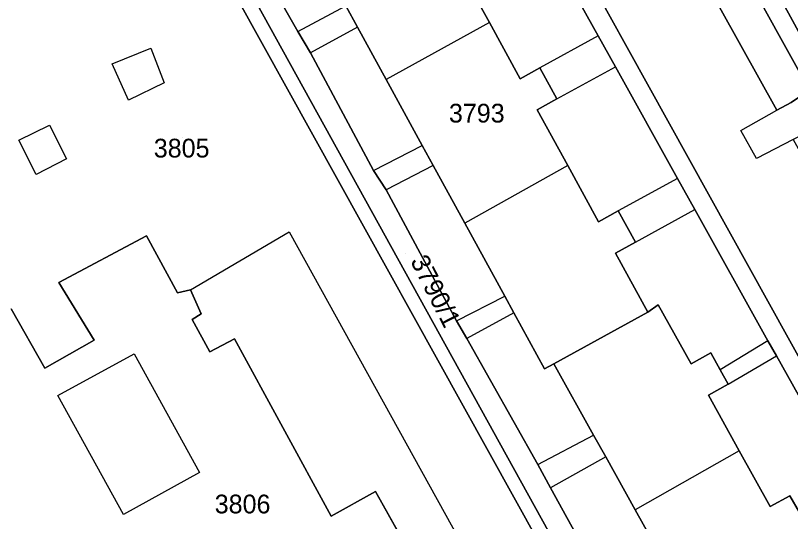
# Model space of a CAD drawing. Extents: x -262715 to -259381, y -1237238 to -1231182.
# Drawn here: x -261574 to -261491.3, y -1235574.8 to -1235520.8 of the extents above; entities that cross this region are included whole.
import ezdxf

# ---------------------------------------------------------------- set-up
doc = ezdxf.new("R2010")
doc.units = 0
for name, color, linetype in [('body_kn', 7, 'Continuous'), ('kladpar_druhypozemkov', 7, 'Continuous'), ('kladpar_hranice', 7, 'Continuous'), ('kladpar_parcelnecisla', 7, 'Continuous'), ('kladpar_plochy', 7, 'Continuous'), ('zappar_hrandruhpozemk', 7, 'Continuous')]:
    doc.layers.add(name, color=color, linetype=linetype)

msp = doc.modelspace()

# ---------------------------------------------------------------- linework, layer by layer
at = {"layer": 'body_kn'}
for p, q in [((-261523.45, -1235521.56), (-261523.45, -1235521.56)), ((-261523.45, -1235521.56), (-261523.45, -1235521.56)), ((-261543.91, -1235522.5), (-261543.91, -1235522.5)), ((-261543.91, -1235522.5), (-261543.91, -1235522.5)), ((-261537.53, -1235522.05), (-261537.53, -1235522.05)), ((-261537.53, -1235522.05), (-261537.53, -1235522.05)), ((-261511.85, -1235522.97), (-261511.85, -1235522.97)), ((-261511.85, -1235522.97), (-261511.85, -1235522.97)), ((-261559.6, -1235524.28), (-261559.6, -1235524.28)), ((-261559.6, -1235524.28), (-261559.6, -1235524.28)), ((-261542.56, -1235524.79), (-261542.56, -1235524.79)), ((-261563.72, -1235525.95), (-261563.72, -1235525.95)), ((-261518.07, -1235526.38), (-261518.07, -1235526.38)), ((-261510.01, -1235526.27), (-261510.01, -1235526.27)), ((-261534.46, -1235527.64), (-261534.46, -1235527.64)), ((-261520.18, -1235527.54), (-261520.18, -1235527.54)), ((-261558.16, -1235527.97), (-261558.16, -1235527.97)), ((-261561.99, -1235529.84), (-261561.99, -1235529.84)), ((-261516.26, -1235529.69), (-261516.26, -1235529.69)), ((-261516.26, -1235529.69), (-261516.26, -1235529.69)), ((-261518.36, -1235530.85), (-261518.36, -1235530.85)), ((-261492.77, -1235530.91), (-261492.77, -1235530.91)), ((-261570.4, -1235532.51), (-261570.4, -1235532.51)), ((-261496.62, -1235533.06), (-261496.62, -1235533.06)), ((-261573.67, -1235534.1), (-261573.67, -1235534.1)), ((-261573.67, -1235534.1), (-261573.67, -1235534.1)), ((-261530.62, -1235534.67), (-261530.62, -1235534.67)), ((-261568.61, -1235536.09), (-261568.61, -1235536.09)), ((-261494.96, -1235536.07), (-261494.96, -1235536.07)), ((-261535.81, -1235537.35), (-261535.81, -1235537.35)), ((-261535.81, -1235537.35), (-261535.81, -1235537.35)), ((-261529.45, -1235536.8), (-261529.45, -1235536.8)), ((-261529.45, -1235536.8), (-261529.45, -1235536.8)), ((-261515.09, -1235536.82), (-261515.09, -1235536.82)), ((-261515.09, -1235536.82), (-261515.09, -1235536.82)), ((-261571.82, -1235537.76), (-261571.82, -1235537.76)), ((-261503.38, -1235538.18), (-261503.38, -1235538.18)), ((-261503.38, -1235538.18), (-261503.38, -1235538.18)), ((-261534.46, -1235539.4), (-261534.46, -1235539.4)), ((-261509.7, -1235541.64), (-261509.7, -1235541.64)), ((-261501.53, -1235541.5), (-261501.53, -1235541.5)), ((-261526.08, -1235542.94), (-261526.08, -1235542.94)), ((-261511.82, -1235542.8), (-261511.82, -1235542.8)), ((-261544.83, -1235543.89), (-261544.83, -1235543.89)), ((-261560.06, -1235544.29), (-261560.06, -1235544.29)), ((-261560.06, -1235544.29), (-261560.06, -1235544.29)), ((-261507.87, -1235544.98), (-261507.87, -1235544.98)), ((-261507.87, -1235544.98), (-261507.87, -1235544.98)), ((-261509.99, -1235546.14), (-261509.99, -1235546.14)), ((-261569.43, -1235549.27), (-261569.43, -1235549.27)), ((-261556.74, -1235550.38), (-261556.74, -1235550.38)), ((-261555.36, -1235550.08), (-261555.36, -1235550.08)), ((-261555.36, -1235550.08), (-261555.36, -1235550.08)), ((-261521.81, -1235550.74), (-261521.81, -1235550.74)), ((-261506.53, -1235552.44), (-261506.53, -1235552.44)), ((-261505.44, -1235551.66), (-261505.44, -1235551.66)), ((-261505.44, -1235551.66), (-261505.44, -1235551.66)), ((-261555.18, -1235553.23), (-261555.18, -1235553.23)), ((-261554.23, -1235552.64), (-261554.23, -1235552.64)), ((-261520.83, -1235552.53), (-261520.83, -1235552.53)), ((-261520.83, -1235552.53), (-261520.83, -1235552.53)), ((-261526.96, -1235553.39), (-261526.96, -1235553.39)), ((-261526.96, -1235553.39), (-261526.96, -1235553.39)), ((-261565.65, -1235555.43), (-261565.65, -1235555.43)), ((-261550.68, -1235555.28), (-261550.68, -1235555.28)), ((-261525.88, -1235555.27), (-261525.88, -1235555.27)), ((-261493.73, -1235555.51), (-261493.73, -1235555.51)), ((-261493.73, -1235555.51), (-261493.73, -1235555.51)), ((-261561.39, -1235556.89), (-261561.39, -1235556.89)), ((-261561.39, -1235556.89), (-261561.39, -1235556.89)), ((-261553.29, -1235556.7), (-261553.29, -1235556.7)), ((-261499.82, -1235556.79), (-261499.82, -1235556.79)), ((-261492.8, -1235557.11), (-261492.8, -1235557.11)), ((-261516.57, -1235557.97), (-261516.57, -1235557.97)), ((-261501.93, -1235557.96), (-261501.93, -1235557.96)), ((-261570.9, -1235558.43), (-261570.9, -1235558.43)), ((-261517.57, -1235558.48), (-261517.57, -1235558.48)), ((-261498.82, -1235558.6), (-261498.82, -1235558.6)), ((-261497.97, -1235560.13), (-261497.97, -1235560.13)), ((-261497.97, -1235560.13), (-261497.97, -1235560.13)), ((-261569.51, -1235561.36), (-261569.51, -1235561.36)), ((-261500.08, -1235561.3), (-261500.08, -1235561.3)), ((-261512.33, -1235565.58), (-261512.33, -1235565.58)), ((-261496.78, -1235567.24), (-261496.78, -1235567.24)), ((-261496.78, -1235567.24), (-261496.78, -1235567.24)), ((-261511.04, -1235567.89), (-261511.04, -1235567.89)), ((-261511.04, -1235567.89), (-261511.04, -1235567.89)), ((-261518.27, -1235568.7), (-261518.27, -1235568.7)), ((-261518.27, -1235568.7), (-261518.27, -1235568.7)), ((-261554.4, -1235569.57), (-261554.4, -1235569.57)), ((-261516.93, -1235571.21), (-261516.93, -1235571.21)), ((-261535.62, -1235571.58), (-261535.62, -1235571.58)), ((-261491.37, -1235572.03), (-261491.37, -1235572.03)), ((-261507.89, -1235573.54), (-261507.89, -1235573.54)), ((-261493.47, -1235573.19), (-261493.47, -1235573.19)), ((-261562.52, -1235574.05), (-261562.52, -1235574.05)), ((-261540.36, -1235574.23), (-261540.36, -1235574.23))]:
    msp.add_line(p, q, dxfattribs=at)
at = {"layer": 'kladpar_druhypozemkov'}
for p, q in [((-261525.04, -1235529.99), (-261525.04, -1235529.99)), ((-261556.2, -1235533.86), (-261556.2, -1235533.86)), ((-261532.4, -1235546.18), (-261532.4, -1235546.18)), ((-261549.34, -1235571.49), (-261549.34, -1235571.49))]:
    msp.add_line(p, q, dxfattribs=at)
at = {"layer": 'kladpar_hranice'}
for points in [[(-261511.26, -1235484.38), (-261505.16, -1235495.58), (-261486.46, -1235529.8), (-261464.77, -1235569.24), (-261451.76, -1235592.59), (-261448.98, -1235591.27), (-261446.22, -1235598.57), (-261435.51, -1235617.79), (-261437.2, -1235618.84), (-261425.7, -1235639.75), (-261429.77, -1235642.57), (-261433.26, -1235646.14), (-261434.67, -1235644.77), (-261431.37, -1235641.24), (-261428.33, -1235639.13), (-261438.98, -1235619.69), (-261449.59, -1235600.46), (-261453.44, -1235593.54), (-261466.58, -1235569.82), (-261487.34, -1235532.32), (-261487.97, -1235531.18), (-261489.3, -1235528.78), (-261513.48, -1235485.13), (-261511.26, -1235484.38)], [(-261513.48, -1235485.13), (-261489.3, -1235528.78), (-261491.26, -1235530.07), (-261492.77, -1235530.91), (-261512.53, -1235495.42), (-261516.83, -1235496.06), (-261517.78, -1235491.64), (-261517.37, -1235489.05), (-261515.69, -1235486.68), (-261513.48, -1235485.13)], [(-261512.53, -1235495.42), (-261492.77, -1235530.91), (-261491.26, -1235530.07), (-261489.3, -1235528.78), (-261487.97, -1235531.18), (-261487.34, -1235532.32), (-261489.4, -1235533.2), (-261491.03, -1235534.04), (-261463.8, -1235582.95), (-261465.34, -1235584.25), (-261467.39, -1235585.99), (-261456.86, -1235604.63), (-261452.54, -1235603.16)], [(-261401.71, -1235681.6), (-261409.71, -1235666.96), (-261405.93, -1235663.79), (-261410.28, -1235655.89), (-261411.48, -1235654.31), (-261413.21, -1235653.15), (-261415.28, -1235652.66), (-261418.53, -1235652.6), (-261420.69, -1235653.54), (-261424.38, -1235647.44), (-261421.97, -1235645.54), (-261420.75, -1235643.18), (-261420.2, -1235640.22), (-261420.71, -1235637.44), (-261425.09, -1235629.28), (-261435.51, -1235617.79), (-261446.22, -1235598.57), (-261448.98, -1235591.27), (-261453.34, -1235581.02), (-261459.9, -1235567.4), (-261464.77, -1235569.24), (-261486.46, -1235529.8), (-261505.16, -1235495.58)], [(-261523.57, -1235497.42), (-261467.86, -1235597.89), (-261467.94, -1235599.89), (-261468.87, -1235600.9), (-261470.35, -1235601.84), (-261497.05, -1235618.96), (-261499.93, -1235618.3), (-261501.9, -1235617.28), (-261495.95, -1235614.38), (-261508.53, -1235591.48), (-261512.04, -1235593.46), (-261515.02, -1235588.3), (-261512.73, -1235586.81), (-261511.39, -1235586.29), (-261551.97, -1235512.81)], [(-261390.22, -1235736.84), (-261437.66, -1235651.7), (-261461.76, -1235608.43), (-261467.86, -1235597.89), (-261523.57, -1235497.42)], [(-261550.51, -1235510.92), (-261543.91, -1235522.5), (-261542.56, -1235524.79), (-261535.81, -1235537.35), (-261534.46, -1235539.4), (-261526.96, -1235553.39), (-261525.88, -1235555.27), (-261518.27, -1235568.7), (-261516.93, -1235571.21), (-261509.95, -1235583.84), (-261508.74, -1235586.37), (-261501.46, -1235599.43), (-261500.09, -1235601.9), (-261494.49, -1235611.98), (-261493.59, -1235612.77), (-261492.71, -1235612.54), (-261470.99, -1235599.77)], [(-261470.99, -1235599.77), (-261492.71, -1235612.54), (-261493.59, -1235612.77), (-261494.49, -1235611.98), (-261500.09, -1235601.9), (-261501.46, -1235599.43), (-261508.74, -1235586.37), (-261509.95, -1235583.84), (-261516.93, -1235571.21), (-261518.27, -1235568.7), (-261525.88, -1235555.27), (-261526.96, -1235553.39), (-261534.46, -1235539.4), (-261535.81, -1235537.35), (-261542.56, -1235524.79), (-261543.91, -1235522.5), (-261550.51, -1235510.92)], [(-261551.97, -1235512.81), (-261511.39, -1235586.29), (-261512.73, -1235586.81), (-261553.12, -1235514.02), (-261594.9, -1235515.2), (-261595.41, -1235514.45), (-261594.77, -1235513.5), (-261593.78, -1235513.16), (-261554.52, -1235511.81), (-261553.17, -1235512.03), (-261551.97, -1235512.81)], [(-261485.08, -1235570.9), (-261492.8, -1235557.11), (-261493.73, -1235555.51), (-261501.53, -1235541.5), (-261503.38, -1235538.18), (-261510.01, -1235526.27), (-261511.85, -1235522.97), (-261518.43, -1235511.15)], [(-261518.43, -1235511.15), (-261511.85, -1235522.97), (-261510.01, -1235526.27), (-261503.38, -1235538.18), (-261501.53, -1235541.5), (-261493.73, -1235555.51), (-261492.8, -1235557.11), (-261485.08, -1235570.9)], [(-261553.12, -1235514.02), (-261512.73, -1235586.81), (-261515.02, -1235588.3), (-261518.98, -1235590.57), (-261522.62, -1235592.63), (-261540.84, -1235603.28), (-261555.56, -1235612.17), (-261565.02, -1235606.46), (-261569.04, -1235604.04), (-261571.26, -1235602.7), (-261596.64, -1235556.57)], [(-261526.71, -1235515.61), (-261523.45, -1235521.56), (-261520.18, -1235527.54), (-261518.07, -1235526.38), (-261516.26, -1235529.69), (-261518.36, -1235530.85), (-261515.09, -1235536.82), (-261511.82, -1235542.8), (-261509.7, -1235541.64), (-261507.87, -1235544.98), (-261509.99, -1235546.14), (-261506.53, -1235552.44), (-261516.57, -1235557.97), (-261517.57, -1235558.48), (-261520.83, -1235552.53), (-261521.81, -1235550.74), (-261526.08, -1235542.94), (-261529.45, -1235536.8), (-261530.62, -1235534.67), (-261534.46, -1235527.64), (-261537.53, -1235522.05), (-261538.78, -1235519.77)], [(-261490.37, -1235573.81), (-261491.37, -1235572.03), (-261493.47, -1235573.19), (-261496.78, -1235567.24), (-261500.08, -1235561.3), (-261497.97, -1235560.13), (-261498.82, -1235558.6), (-261499.82, -1235556.79), (-261501.93, -1235557.96), (-261505.44, -1235551.66), (-261506.53, -1235552.44), (-261509.99, -1235546.14), (-261507.87, -1235544.98), (-261509.7, -1235541.64), (-261511.82, -1235542.8), (-261515.09, -1235536.82), (-261518.36, -1235530.85), (-261516.26, -1235529.69), (-261518.07, -1235526.38), (-261520.18, -1235527.54), (-261523.45, -1235521.56), (-261526.71, -1235515.61)], [(-261538.78, -1235519.77), (-261537.53, -1235522.05), (-261534.46, -1235527.64), (-261530.62, -1235534.67), (-261529.45, -1235536.8), (-261526.08, -1235542.94), (-261521.81, -1235550.74), (-261520.83, -1235552.53), (-261517.57, -1235558.48), (-261516.57, -1235557.97), (-261512.33, -1235565.58), (-261511.04, -1235567.89), (-261507.89, -1235573.54), (-261503.8, -1235580.87), (-261502.58, -1235583.06), (-261499.41, -1235588.74), (-261495.34, -1235596.03), (-261494.05, -1235598.35), (-261490.75, -1235604.27)], [(-261532, -1235578.05), (-261535.62, -1235571.58), (-261540.36, -1235574.23), (-261550.68, -1235555.28), (-261553.29, -1235556.7), (-261555.18, -1235553.23), (-261554.23, -1235552.64), (-261555.36, -1235550.08), (-261556.74, -1235550.38), (-261560.06, -1235544.29), (-261569.43, -1235549.27), (-261565.65, -1235555.43), (-261570.9, -1235558.43), (-261574.51, -1235552.11)], [(-261574.51, -1235552.11), (-261570.9, -1235558.43), (-261565.65, -1235555.43), (-261569.43, -1235549.27), (-261560.06, -1235544.29)], [(-261560.06, -1235544.29), (-261556.74, -1235550.38), (-261555.36, -1235550.08), (-261554.23, -1235552.64), (-261555.18, -1235553.23), (-261553.29, -1235556.7), (-261550.68, -1235555.28), (-261540.36, -1235574.23), (-261535.62, -1235571.58), (-261532, -1235578.05)], [(-261490.75, -1235604.27), (-261494.05, -1235598.35), (-261495.34, -1235596.03), (-261499.41, -1235588.74), (-261502.58, -1235583.06), (-261503.8, -1235580.87), (-261507.89, -1235573.54), (-261511.04, -1235567.89), (-261512.33, -1235565.58), (-261516.57, -1235557.97), (-261506.53, -1235552.44), (-261505.44, -1235551.66)], [(-261505.44, -1235551.66), (-261501.93, -1235557.96), (-261499.82, -1235556.79), (-261498.82, -1235558.6), (-261497.97, -1235560.13), (-261500.08, -1235561.3), (-261496.78, -1235567.24), (-261493.47, -1235573.19), (-261491.37, -1235572.03), (-261490.37, -1235573.81)]]:
    msp.add_lwpolyline(points, dxfattribs=at)
at = {"layer": 'kladpar_plochy'}
for p, q in [((-261553.12, -1235514.02), (-261512.73, -1235586.81)), ((-261560.06, -1235544.29), (-261569.43, -1235549.27)), ((-261556.74, -1235550.38), (-261560.06, -1235544.29)), ((-261569.43, -1235549.27), (-261565.65, -1235555.43)), ((-261555.36, -1235550.08), (-261556.74, -1235550.38)), ((-261554.23, -1235552.64), (-261555.36, -1235550.08)), ((-261570.9, -1235558.43), (-261574.51, -1235552.11)), ((-261555.18, -1235553.23), (-261554.23, -1235552.64)), ((-261553.29, -1235556.7), (-261555.18, -1235553.23)), ((-261565.65, -1235555.43), (-261570.9, -1235558.43)), ((-261550.68, -1235555.28), (-261553.29, -1235556.7)), ((-261540.36, -1235574.23), (-261550.68, -1235555.28)), ((-261535.62, -1235571.58), (-261540.36, -1235574.23)), ((-261532, -1235578.05), (-261535.62, -1235571.58))]:
    msp.add_line(p, q, dxfattribs=at)
for points in [[(-261511.26, -1235484.38), (-261505.16, -1235495.58), (-261486.46, -1235529.8), (-261464.77, -1235569.24), (-261451.76, -1235592.59), (-261448.98, -1235591.27), (-261446.22, -1235598.57), (-261435.51, -1235617.79), (-261437.2, -1235618.84), (-261425.7, -1235639.75), (-261429.77, -1235642.57), (-261433.26, -1235646.14), (-261434.67, -1235644.77), (-261431.37, -1235641.24), (-261428.33, -1235639.13), (-261438.98, -1235619.69), (-261449.59, -1235600.46), (-261453.44, -1235593.54), (-261466.58, -1235569.82), (-261487.34, -1235532.32), (-261487.97, -1235531.18), (-261489.3, -1235528.78), (-261513.48, -1235485.13)], [(-261513.48, -1235485.13), (-261489.3, -1235528.78), (-261491.26, -1235530.07), (-261492.77, -1235530.91), (-261512.53, -1235495.42), (-261516.83, -1235496.06), (-261517.78, -1235491.64), (-261517.37, -1235489.05), (-261515.69, -1235486.68)], [(-261551.97, -1235512.81), (-261511.39, -1235586.29), (-261512.73, -1235586.81), (-261553.12, -1235514.02), (-261594.9, -1235515.2), (-261595.41, -1235514.45), (-261594.77, -1235513.5), (-261593.78, -1235513.16), (-261554.52, -1235511.81), (-261553.17, -1235512.03)]]:
    msp.add_lwpolyline(points, close=True, dxfattribs=at)
for points in [[(-261512.53, -1235495.42), (-261492.77, -1235530.91), (-261491.26, -1235530.07)], [(-261486.46, -1235529.8), (-261505.16, -1235495.58)], [(-261523.57, -1235497.42), (-261467.86, -1235597.89), (-261467.94, -1235599.89), (-261468.87, -1235600.9), (-261470.35, -1235601.84), (-261497.05, -1235618.96), (-261499.93, -1235618.3), (-261501.9, -1235617.28), (-261495.95, -1235614.38), (-261508.53, -1235591.48), (-261512.04, -1235593.46), (-261515.02, -1235588.3), (-261512.73, -1235586.81), (-261511.39, -1235586.29), (-261551.97, -1235512.81)], [(-261390.22, -1235736.84), (-261437.66, -1235651.7), (-261461.76, -1235608.43), (-261467.86, -1235597.89), (-261523.57, -1235497.42)], [(-261550.51, -1235510.92), (-261543.91, -1235522.5), (-261542.56, -1235524.79), (-261535.81, -1235537.35), (-261534.46, -1235539.4), (-261526.96, -1235553.39), (-261525.88, -1235555.27), (-261518.27, -1235568.7), (-261516.93, -1235571.21), (-261509.95, -1235583.84), (-261508.74, -1235586.37), (-261501.46, -1235599.43), (-261500.09, -1235601.9), (-261494.49, -1235611.98), (-261493.59, -1235612.77), (-261492.71, -1235612.54), (-261470.99, -1235599.77)], [(-261470.99, -1235599.77), (-261492.71, -1235612.54), (-261493.59, -1235612.77), (-261494.49, -1235611.98), (-261500.09, -1235601.9), (-261501.46, -1235599.43), (-261508.74, -1235586.37), (-261509.95, -1235583.84), (-261516.93, -1235571.21), (-261518.27, -1235568.7), (-261525.88, -1235555.27), (-261526.96, -1235553.39), (-261534.46, -1235539.4), (-261535.81, -1235537.35), (-261542.56, -1235524.79), (-261543.91, -1235522.5), (-261550.51, -1235510.92)], [(-261485.08, -1235570.9), (-261492.8, -1235557.11), (-261493.73, -1235555.51), (-261501.53, -1235541.5), (-261503.38, -1235538.18), (-261510.01, -1235526.27), (-261511.85, -1235522.97), (-261518.43, -1235511.15)], [(-261518.43, -1235511.15), (-261511.85, -1235522.97), (-261510.01, -1235526.27), (-261503.38, -1235538.18), (-261501.53, -1235541.5), (-261493.73, -1235555.51), (-261492.8, -1235557.11), (-261485.08, -1235570.9)], [(-261526.71, -1235515.61), (-261523.45, -1235521.56), (-261520.18, -1235527.54), (-261518.07, -1235526.38), (-261516.26, -1235529.69), (-261518.36, -1235530.85), (-261515.09, -1235536.82), (-261511.82, -1235542.8), (-261509.7, -1235541.64), (-261507.87, -1235544.98), (-261509.99, -1235546.14), (-261506.53, -1235552.44), (-261516.57, -1235557.97), (-261517.57, -1235558.48), (-261520.83, -1235552.53), (-261521.81, -1235550.74), (-261526.08, -1235542.94), (-261529.45, -1235536.8), (-261530.62, -1235534.67), (-261534.46, -1235527.64), (-261537.53, -1235522.05), (-261538.78, -1235519.77)], [(-261490.37, -1235573.81), (-261491.37, -1235572.03), (-261493.47, -1235573.19), (-261496.78, -1235567.24), (-261500.08, -1235561.3), (-261497.97, -1235560.13), (-261498.82, -1235558.6), (-261499.82, -1235556.79), (-261501.93, -1235557.96), (-261505.44, -1235551.66), (-261506.53, -1235552.44), (-261509.99, -1235546.14), (-261507.87, -1235544.98), (-261509.7, -1235541.64), (-261511.82, -1235542.8), (-261515.09, -1235536.82), (-261518.36, -1235530.85), (-261516.26, -1235529.69), (-261518.07, -1235526.38), (-261520.18, -1235527.54), (-261523.45, -1235521.56), (-261526.71, -1235515.61)], [(-261538.78, -1235519.77), (-261537.53, -1235522.05), (-261534.46, -1235527.64), (-261530.62, -1235534.67), (-261529.45, -1235536.8), (-261526.08, -1235542.94), (-261521.81, -1235550.74), (-261520.83, -1235552.53), (-261517.57, -1235558.48), (-261516.57, -1235557.97), (-261512.33, -1235565.58), (-261511.04, -1235567.89), (-261507.89, -1235573.54), (-261503.8, -1235580.87), (-261502.58, -1235583.06), (-261499.41, -1235588.74), (-261495.34, -1235596.03), (-261494.05, -1235598.35), (-261490.75, -1235604.27)], [(-261574.51, -1235552.11), (-261570.9, -1235558.43), (-261565.65, -1235555.43), (-261569.43, -1235549.27), (-261560.06, -1235544.29), (-261556.74, -1235550.38), (-261555.36, -1235550.08), (-261554.23, -1235552.64), (-261555.18, -1235553.23), (-261553.29, -1235556.7), (-261550.68, -1235555.28), (-261540.36, -1235574.23), (-261535.62, -1235571.58), (-261532, -1235578.05)], [(-261490.75, -1235604.27), (-261494.05, -1235598.35), (-261495.34, -1235596.03), (-261499.41, -1235588.74), (-261502.58, -1235583.06), (-261503.8, -1235580.87), (-261507.89, -1235573.54), (-261511.04, -1235567.89), (-261512.33, -1235565.58), (-261516.57, -1235557.97), (-261506.53, -1235552.44), (-261505.44, -1235551.66), (-261501.93, -1235557.96), (-261499.82, -1235556.79), (-261498.82, -1235558.6), (-261497.97, -1235560.13), (-261500.08, -1235561.3), (-261496.78, -1235567.24), (-261493.47, -1235573.19), (-261491.37, -1235572.03), (-261490.37, -1235573.81)]]:
    msp.add_lwpolyline(points, dxfattribs=at)
at = {"layer": 'zappar_hrandruhpozemk'}
for p, q in [((-261543.91, -1235522.5), (-261538.78, -1235519.77)), ((-261523.45, -1235521.56), (-261534.46, -1235527.64)), ((-261537.53, -1235522.05), (-261542.56, -1235524.79)), ((-261511.85, -1235522.97), (-261518.07, -1235526.38)), ((-261559.6, -1235524.28), (-261558.16, -1235527.97)), ((-261516.26, -1235529.69), (-261510.01, -1235526.27)), ((-261558.16, -1235527.97), (-261561.99, -1235529.84)), ((-261496.62, -1235533.06), (-261492.77, -1235530.91)), ((-261494.96, -1235536.07), (-261496.62, -1235533.06)), ((-261571.82, -1235537.76), (-261573.67, -1235534.1)), ((-261491.03, -1235534.04), (-261494.96, -1235536.07)), ((-261535.81, -1235537.35), (-261530.62, -1235534.67)), ((-261568.61, -1235536.09), (-261571.82, -1235537.76)), ((-261529.45, -1235536.8), (-261534.46, -1235539.4)), ((-261515.09, -1235536.82), (-261526.08, -1235542.94)), ((-261503.38, -1235538.18), (-261509.7, -1235541.64)), ((-261507.87, -1235544.98), (-261501.53, -1235541.5)), ((-261526.96, -1235553.39), (-261521.81, -1235550.74)), ((-261520.83, -1235552.53), (-261525.88, -1235555.27)), ((-261493.73, -1235555.51), (-261498.82, -1235558.6)), ((-261561.39, -1235556.89), (-261554.4, -1235569.57)), ((-261497.97, -1235560.13), (-261492.8, -1235557.11)), ((-261518.27, -1235568.7), (-261512.33, -1235565.58)), ((-261496.78, -1235567.24), (-261507.89, -1235573.54)), ((-261511.04, -1235567.89), (-261516.93, -1235571.21)), ((-261554.4, -1235569.57), (-261562.52, -1235574.05))]:
    msp.add_line(p, q, dxfattribs=at)
for points in [[(-261561.99, -1235529.84), (-261563.72, -1235525.95), (-261559.6, -1235524.28)], [(-261573.67, -1235534.1), (-261570.4, -1235532.51), (-261568.61, -1235536.09)], [(-261555.36, -1235550.08), (-261544.83, -1235543.89), (-261518.98, -1235590.57)], [(-261562.52, -1235574.05), (-261569.51, -1235561.36), (-261561.39, -1235556.89)]]:
    msp.add_lwpolyline(points, dxfattribs=at)

# ---------------------------------------------------------------- texts
at = {"layer": 'kladpar_parcelnecisla'}
for s, p in [('3793', (-261527.777, -1235532.22)), ('3805', (-261559.28, -1235535.95)), ('3806', (-261552.775, -1235573.92))]:
    msp.add_text(s, height=2, dxfattribs=at).set_placement(p)
msp.add_text('3790/1', height=2, rotation=297, dxfattribs=at).set_placement((-261531.936, -1235546.99))

doc.saveas('drawing.dxf')
